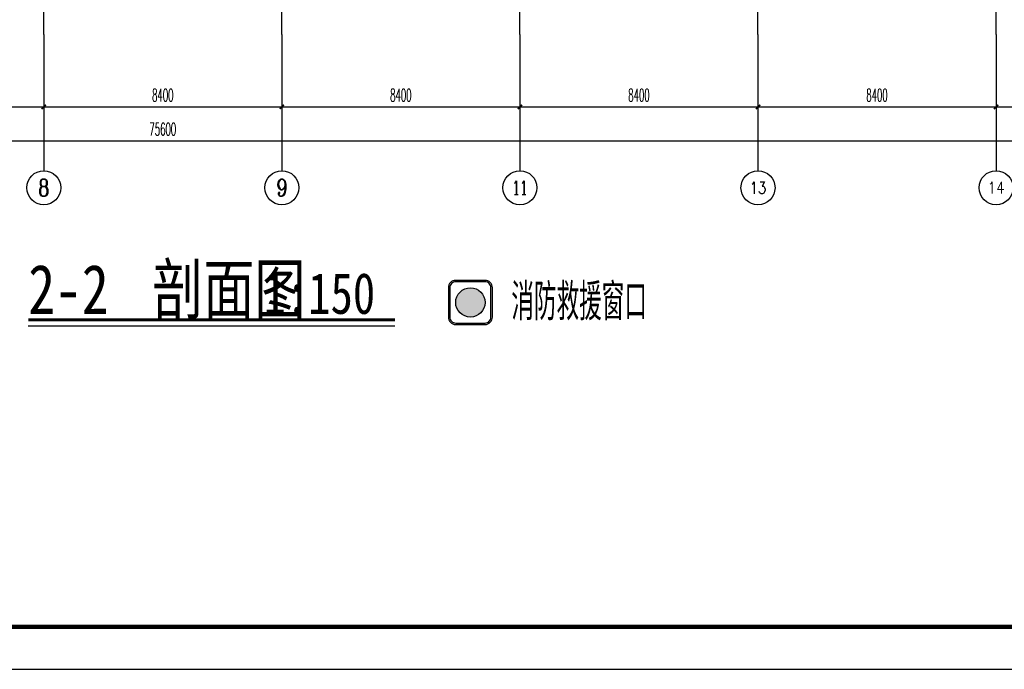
# Model space of a CAD drawing. Extents: x 1779708 to 7299578, y -1121471 to 88434.
# Tile 571 of 656: x 5518521 to 5553262, y -1032592 to -1009683. Entities that reach past the tile are written whole.
import ezdxf
from ezdxf.enums import TextEntityAlignment as Align

# ---------------------------------------------------------------- set-up
doc = ezdxf.new("R2010")
doc.units = 0
doc.header["$LTSCALE"] = 1000
doc.header["$MEASUREMENT"] = 0
doc.linetypes.add('DOTE', pattern=[2.42, 2, -0.2, 0.02, -0.2])
doc.layers.get('0').update_dxf_attribs({"linetype": 'CONTINUOUS'})
doc.layers.get('Defpoints').update_dxf_attribs({"linetype": 'CONTINUOUS'})
for name, color, linetype in [('AXIS', 3, 'CONTINUOUS'), ('AXIS_TEXT', 7, 'CONTINUOUS'), ('DIM_SYMB', 3, 'CONTINUOUS'), ('DOTE', 1, 'DOTE'), ('PUB_TEXT', 7, 'CONTINUOUS'), ('PUB_TITLE', 4, 'CONTINUOUS'), ('SPACE', 7, 'CONTINUOUS'), ('修改', 6, 'CONTINUOUS'), ('建筑', 31, 'CONTINUOUS')]:
    doc.layers.add(name, color=color, linetype=linetype)
doc.styles.add('-仿宋_GB2312', font='txt', dxfattribs={"width": 0.8})
doc.styles.add('_TCH_AXIS', font='COMPLEX', dxfattribs={"bigfont": 'GBCBIG'})
doc.styles.add('_TCH_DIM_T3', font='SIMPLEX.shx', dxfattribs={"width": 0.494118, "bigfont": 'GBCBIG.shx'})
doc.styles.add('长仿宋', font='txt', dxfattribs={"width": 0.7, "height": 5})
doc.dimstyles.new('_TCH_ARCH&&150', dxfattribs={"dimtxt": 446.25, "dimasz": 150, "dimexe": 375, "dimexo": 450, "dimgap": 189.375, "dimtad": 1, "dimdec": 0, "dimzin": 0, "dimdsep": 46, "dimtxsty": '_TCH_DIM_T3', "dimblk": 'ARCHTICK', "dimcen": 0.09, "dimdle": 225, "dimclrt": 7, "dimazin": 2, "dimtfac": 1, "dimtdec": 0, "dimtix": 1, "dimtmove": 2, "dimatfit": 3, "dimfxl": 250, "dimtolj": 1, "dimtzin": 0, "dimarcsym": 0})

# ---------------------------------------------------------------- blocks, each defined once
blk = doc.blocks.new('A$C36B43F05')
at = {"layer": 'PUB_TITLE'}
blk.add_lwpolyline([(0, 0), (126150, 0), (126150, 178350), (0, 178350)], close=True, dxfattribs=at)
at = {"layer": 'PUB_TITLE', "const_width": 150}
blk.add_lwpolyline([(1500, 1500), (124650, 1500), (124650, 174600), (1500, 174600)], close=True, dxfattribs=at)
blk = doc.blocks.new('b112')
at = {"layer": '建筑'}
h = blk.add_hatch(color=1, dxfattribs=at)
h.dxf.hatch_style = 1
edge = h.paths.add_edge_path()
edge.add_arc((2930759.6, 155416.2), 100, 0, 360)
for points in [[(2930659.6, 155266.2), (2930859.6, 155266.2, 0.414214), (2930909.6, 155316.2), (2930909.6, 155516.2, 0.414214), (2930859.6, 155566.2), (2930659.6, 155566.2, 0.414214), (2930609.6, 155516.2), (2930609.6, 155316.2, 0.414214)], [(2930659.6, 155276.2), (2930859.6, 155276.2, 0.414214), (2930899.6, 155316.2), (2930899.6, 155516.2, 0.414214), (2930859.6, 155556.2), (2930659.6, 155556.2, 0.414214), (2930619.6, 155516.2), (2930619.6, 155316.2, 0.414214)]]:
    blk.add_lwpolyline(points, format="xyb", close=True, dxfattribs=at)
at = {"layer": '建筑', "color": 1}
blk.add_circle((2930759.6, 155416.2), 100, dxfattribs=at)
blk = doc.blocks.new('_ArchTick')
at = {"color": 0, "linetype": 'ByBlock', "const_width": 0.4}
blk.add_lwpolyline([(-0.5, -0.5), (0.5, 0.5)], dxfattribs=at)
blk = doc.blocks.new('*D232')
at = {"layer": 'AXIS', "color": 0, "lineweight": -2, "transparency": 16777216}
for p, q in [((5485771, -1010658), (5485771, -1014333)), ((5561371, -1010658), (5561371, -1014333)), ((5485546, -1013958), (5561596, -1013958))]:
    blk.add_line(p, q, dxfattribs=at)
at = {"layer": 'Defpoints', "color": 0, "transparency": 16777216}
for p in [(5485771, -1010208), (5561371, -1010208), (5561371, -1013958)]:
    blk.add_point(p, dxfattribs=at)
at = {"layer": 'AXIS', "color": 0, "lineweight": -2, "transparency": 16777216, "xscale": 150, "yscale": 150, "zscale": 150, "rotation": 180}
blk.add_blockref('_ArchTick', (5485771, -1013958), dxfattribs=at)
at = {"layer": 'AXIS', "color": 0, "lineweight": -2, "transparency": 16777216, "xscale": 150, "yscale": 150, "zscale": 150}
blk.add_blockref('_ArchTick', (5561371, -1013958), dxfattribs=at)
at = {"layer": 'AXIS', "color": 7, "transparency": 16777216, "insert": (5523571, -1013546), "char_height": 446.2, "attachment_point": 5, "style": '_TCH_DIM_T3'}
blk.add_mtext('\\A1;75600', dxfattribs=at)
blk = doc.blocks.new('*D234')
at = {"layer": 'AXIS', "color": 0, "lineweight": -2, "transparency": 16777216}
for p, q in [((5486271, -1010658), (5486271, -1013133)), ((5519371, -1010658), (5519371, -1013133)), ((5486046, -1012758), (5519596, -1012758))]:
    blk.add_line(p, q, dxfattribs=at)
at = {"layer": 'Defpoints', "color": 0, "transparency": 16777216}
for p in [(5486271, -1010208), (5519371, -1010208), (5519371, -1012758)]:
    blk.add_point(p, dxfattribs=at)
at = {"layer": 'AXIS', "color": 0, "lineweight": -2, "transparency": 16777216, "xscale": 150, "yscale": 150, "zscale": 150, "rotation": 180}
blk.add_blockref('_ArchTick', (5486271, -1012758), dxfattribs=at)
at = {"layer": 'AXIS', "color": 0, "lineweight": -2, "transparency": 16777216, "xscale": 150, "yscale": 150, "zscale": 150}
blk.add_blockref('_ArchTick', (5519371, -1012758), dxfattribs=at)
at = {"layer": 'AXIS', "color": 7, "transparency": 16777216, "insert": (5502821, -1012346), "char_height": 446.2, "attachment_point": 5, "style": '_TCH_DIM_T3'}
blk.add_mtext('\\A1;33100', dxfattribs=at)
blk = doc.blocks.new('*D235')
at = {"layer": 'AXIS', "color": 0, "lineweight": -2, "transparency": 16777216}
for p, q in [((5519371, -1010658), (5519371, -1013133)), ((5527771, -1010658), (5527771, -1013133)), ((5519146, -1012758), (5527996, -1012758))]:
    blk.add_line(p, q, dxfattribs=at)
at = {"layer": 'Defpoints', "color": 0, "transparency": 16777216}
for p in [(5519371, -1010208), (5527771, -1010208), (5527771, -1012758)]:
    blk.add_point(p, dxfattribs=at)
at = {"layer": 'AXIS', "color": 0, "lineweight": -2, "transparency": 16777216, "xscale": 150, "yscale": 150, "zscale": 150, "rotation": 180}
blk.add_blockref('_ArchTick', (5519371, -1012758), dxfattribs=at)
at = {"layer": 'AXIS', "color": 0, "lineweight": -2, "transparency": 16777216, "xscale": 150, "yscale": 150, "zscale": 150}
blk.add_blockref('_ArchTick', (5527771, -1012758), dxfattribs=at)
at = {"layer": 'AXIS', "color": 7, "transparency": 16777216, "insert": (5523571, -1012346), "char_height": 446.2, "attachment_point": 5, "style": '_TCH_DIM_T3'}
blk.add_mtext('\\A1;8400', dxfattribs=at)
blk = doc.blocks.new('*D236')
at = {"layer": 'AXIS', "color": 0, "lineweight": -2, "transparency": 16777216}
for p, q in [((5527771, -1010658), (5527771, -1013133)), ((5536171, -1010658), (5536171, -1013133)), ((5527546, -1012758), (5536396, -1012758))]:
    blk.add_line(p, q, dxfattribs=at)
at = {"layer": 'Defpoints', "color": 0, "transparency": 16777216}
for p in [(5527771, -1010208), (5536171, -1010208), (5536171, -1012758)]:
    blk.add_point(p, dxfattribs=at)
at = {"layer": 'AXIS', "color": 0, "lineweight": -2, "transparency": 16777216, "xscale": 150, "yscale": 150, "zscale": 150, "rotation": 180}
blk.add_blockref('_ArchTick', (5527771, -1012758), dxfattribs=at)
at = {"layer": 'AXIS', "color": 0, "lineweight": -2, "transparency": 16777216, "xscale": 150, "yscale": 150, "zscale": 150}
blk.add_blockref('_ArchTick', (5536171, -1012758), dxfattribs=at)
at = {"layer": 'AXIS', "color": 7, "transparency": 16777216, "insert": (5531971, -1012346), "char_height": 446.2, "attachment_point": 5, "style": '_TCH_DIM_T3'}
blk.add_mtext('\\A1;8400', dxfattribs=at)
blk = doc.blocks.new('*D237')
at = {"layer": 'AXIS', "color": 0, "lineweight": -2, "transparency": 16777216}
for p, q in [((5536171, -1010658), (5536171, -1013133)), ((5544571, -1010658), (5544571, -1013133)), ((5535946, -1012758), (5544796, -1012758))]:
    blk.add_line(p, q, dxfattribs=at)
at = {"layer": 'Defpoints', "color": 0, "transparency": 16777216}
for p in [(5536171, -1010208), (5544571, -1010208), (5544571, -1012758)]:
    blk.add_point(p, dxfattribs=at)
at = {"layer": 'AXIS', "color": 0, "lineweight": -2, "transparency": 16777216, "xscale": 150, "yscale": 150, "zscale": 150, "rotation": 180}
blk.add_blockref('_ArchTick', (5536171, -1012758), dxfattribs=at)
at = {"layer": 'AXIS', "color": 0, "lineweight": -2, "transparency": 16777216, "xscale": 150, "yscale": 150, "zscale": 150}
blk.add_blockref('_ArchTick', (5544571, -1012758), dxfattribs=at)
at = {"layer": 'AXIS', "color": 7, "transparency": 16777216, "insert": (5540371, -1012346), "char_height": 446.2, "attachment_point": 5, "style": '_TCH_DIM_T3'}
blk.add_mtext('\\A1;8400', dxfattribs=at)
blk = doc.blocks.new('*D238')
at = {"layer": 'AXIS', "color": 0, "lineweight": -2, "transparency": 16777216}
for p, q in [((5544571, -1010658), (5544571, -1013133)), ((5552971, -1010658), (5552971, -1013133)), ((5544346, -1012758), (5553196, -1012758))]:
    blk.add_line(p, q, dxfattribs=at)
at = {"layer": 'Defpoints', "color": 0, "transparency": 16777216}
for p in [(5544571, -1010208), (5552971, -1010208), (5552971, -1012758)]:
    blk.add_point(p, dxfattribs=at)
at = {"layer": 'AXIS', "color": 0, "lineweight": -2, "transparency": 16777216, "xscale": 150, "yscale": 150, "zscale": 150, "rotation": 180}
blk.add_blockref('_ArchTick', (5544571, -1012758), dxfattribs=at)
at = {"layer": 'AXIS', "color": 0, "lineweight": -2, "transparency": 16777216, "xscale": 150, "yscale": 150, "zscale": 150}
blk.add_blockref('_ArchTick', (5552971, -1012758), dxfattribs=at)
at = {"layer": 'AXIS', "color": 7, "transparency": 16777216, "insert": (5548771, -1012346), "char_height": 446.2, "attachment_point": 5, "style": '_TCH_DIM_T3'}
blk.add_mtext('\\A1;8400', dxfattribs=at)
blk = doc.blocks.new('*D239')
at = {"layer": 'AXIS', "color": 0, "lineweight": -2, "transparency": 16777216}
for p, q in [((5552971, -1010658), (5552971, -1013133)), ((5560871, -1010658), (5560871, -1013133)), ((5552746, -1012758), (5561096, -1012758))]:
    blk.add_line(p, q, dxfattribs=at)
at = {"layer": 'Defpoints', "color": 0, "transparency": 16777216}
for p in [(5552971, -1010208), (5560871, -1010208), (5560871, -1012758)]:
    blk.add_point(p, dxfattribs=at)
at = {"layer": 'AXIS', "color": 0, "lineweight": -2, "transparency": 16777216, "xscale": 150, "yscale": 150, "zscale": 150, "rotation": 180}
blk.add_blockref('_ArchTick', (5552971, -1012758), dxfattribs=at)
at = {"layer": 'AXIS', "color": 0, "lineweight": -2, "transparency": 16777216, "xscale": 150, "yscale": 150, "zscale": 150}
blk.add_blockref('_ArchTick', (5560871, -1012758), dxfattribs=at)
at = {"layer": 'AXIS', "color": 7, "transparency": 16777216, "insert": (5556921, -1012346), "char_height": 446.2, "attachment_point": 5, "style": '_TCH_DIM_T3'}
blk.add_mtext('\\A1;7900', dxfattribs=at)

msp = doc.modelspace()

# ---------------------------------------------------------------- linework, layer by layer
at = {"layer": 'AXIS'}
for p, q in [((5519371.5, -1010208.3), (5519371.5, -1015008.3)), ((5527771.5, -1010208.3), (5527771.5, -1015008.3)), ((5536171.5, -1010208.3), (5536171.5, -1015008.3)), ((5544571.5, -1010208.3), (5544571.5, -1015008.3)), ((5552971.5, -1010208.3), (5552971.5, -1015008.3))]:
    msp.add_line(p, q, dxfattribs=at)
for centre in [(5519371.5, -1015608.3), (5527771.5, -1015608.3), (5536171.5, -1015608.3), (5544571.5, -1015608.3), (5552971.5, -1015608.3)]:
    msp.add_circle(centre, 600, dxfattribs=at)
at = {"layer": 'DIM_SYMB', "const_width": 105}
msp.add_lwpolyline([(5518825.7, -1020267.1), (5531762.1, -1020267.1)], dxfattribs=at)
at = {"layer": 'DIM_SYMB'}
msp.add_lwpolyline([(5518825.7, -1020477.1), (5531762.1, -1020477.1)], dxfattribs=at)
at = {"layer": 'DOTE'}
for p, q in [((5552971.5, -1010208.3), (5552971.5, -997458.3)), ((5519371.5, -1010208.3), (5519371.5, -1001358.3)), ((5527771.5, -1010208.3), (5527771.5, -1001358.3)), ((5536171.5, -1010208.3), (5536171.5, -1001358.3)), ((5544571.5, -1010208.3), (5544571.5, -1001358.3))]:
    msp.add_line(p, q, dxfattribs=at)

# ---------------------------------------------------------------- block references
at = {"color": 253, "xscale": 5.184000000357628, "yscale": 5.184000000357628, "zscale": 5.184000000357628}
msp.add_blockref('b112', (-9658634, -1825331.8, 0), dxfattribs=at)
at = {"layer": '修改', "rotation": 90}
msp.add_blockref('A$C36B43F05', (5617489.1, -1032592.1), dxfattribs=at)

# ---------------------------------------------------------------- texts
at = {"layer": 'AXIS_TEXT', "color": 7, "style": '_TCH_AXIS'}
for s, height, p, p2 in [('8', 599.1, (5519171.8, -1015907.9), (5519571.2, -1015907.9)), ('9', 599.1, (5527571.8, -1015907.9), (5527971.2, -1015907.9)), ('11', 474.12, (5535900.5, -1015845.4), (5536442.4, -1015845.4)), ('13', 422.29, (5544279.9, -1015819.5), (5544863, -1015819.5)), ('14', 403.81, (5552673.4, -1015810.2), (5553269.5, -1015810.2))]:
    msp.add_text(s, height=height, dxfattribs=at).set_placement(p, p2, align=Align.FIT)
at = {"layer": 'PUB_TEXT', "color": 7, "style": '-仿宋_GB2312', "width": 0.8}
for s, height, p in [('剖面图', 1736.17, (5523190.9, -1020057.1)), ('2-2', 1736.17, (5518825.7, -1020057.1)), ('1:150', 1446.81, (5527128.1, -1020057.1))]:
    msp.add_text(s, height=height, dxfattribs=at).set_placement(p)
at = {"layer": 'SPACE', "linetype": 'Continuous', "style": '长仿宋', "width": 0.7}
msp.add_text('消防救援窗口', height=1139.24, dxfattribs=at).set_placement((5535868.4, -1020158.4, 0))

# ---------------------------------------------------------------- dimensions: what is measured, and where the dimension line sits
at = {"layer": 'AXIS'}
for p1, p2, distance, picture, middle in [((5485771.5, -1010208.3), (5561371.5, -1010208.3), -3750, '*D232', (5523571.5, -1013545.8)), ((5486271.5, -1010208.3), (5519371.5, -1010208.3), -2550, '*D234', (5502821.5, -1012345.8)), ((5519371.5, -1010208.3), (5527771.5, -1010208.3), -2550, '*D235', (5523571.5, -1012345.8)), ((5527771.5, -1010208.3), (5536171.5, -1010208.3), -2550, '*D236', (5531971.5, -1012345.8)), ((5536171.5, -1010208.3), (5544571.5, -1010208.3), -2550, '*D237', (5540371.5, -1012345.8)), ((5544571.5, -1010208.3), (5552971.5, -1010208.3), -2550, '*D238', (5548771.5, -1012345.8)), ((5552971.5, -1010208.3), (5560871.5, -1010208.3), -2550, '*D239', (5556921.5, -1012345.8))]:
    dim = msp.add_aligned_dim(p1=p1, p2=p2, distance=distance, dimstyle='_TCH_ARCH&&150', dxfattribs=at)
    dim.commit()
    dim.dimension.update_dxf_attribs({"geometry": picture, "text_midpoint": middle})

doc.saveas('drawing.dxf')
